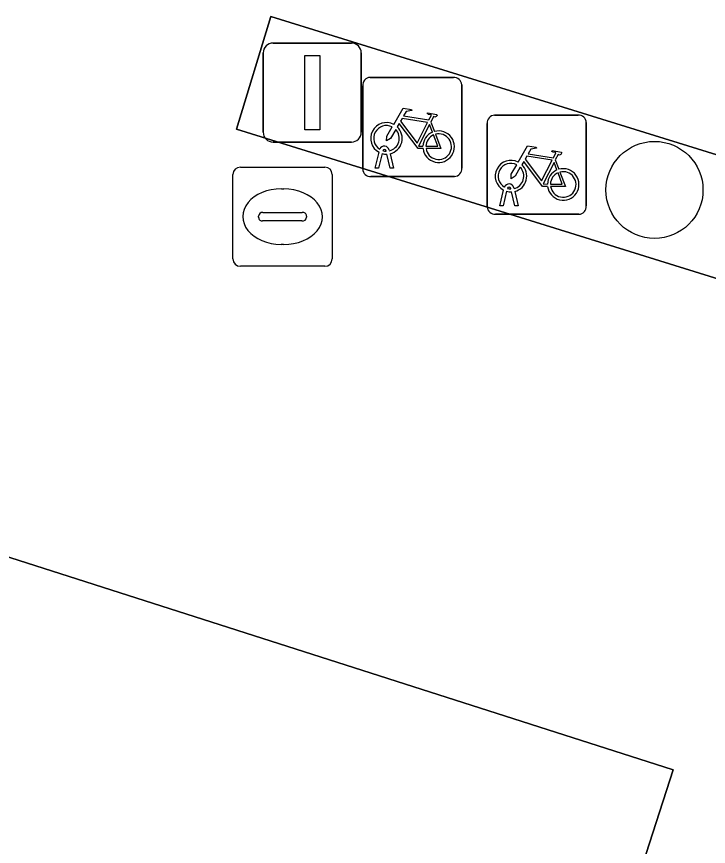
# Model space of a CAD drawing. Extents: x 160675 to 161153, y 383241 to 383714.
# Drawn here: x 161092.96 to 161099.94, y 383453.9 to 383462.27 of the extents above; entities that cross this region are included whole.
import ezdxf

# ---------------------------------------------------------------- set-up
doc = ezdxf.new("R2010")
doc.units = 0
for name, color, linetype in [('IMGEO_Boom', 7, 'Continuous'), ('IMGEO_Fietsenrek', 7, 'Continuous'), ('IMGEO_Kolk', 7, 'Continuous'), ('IMGEO_Lichtmast', 7, 'Continuous'), ('IMGEO_Pand', 7, 'Continuous'), ('IMGEO_Verkeerseiland_open', 7, 'Continuous'), ('IMGEO_Voetgangersgebied_open', 7, 'Continuous')]:
    doc.layers.add(name, color=color, linetype=linetype)

msp = doc.modelspace()

# ---------------------------------------------------------------- linework, layer by layer
at = {"layer": 'IMGEO_Boom'}
msp.add_circle((161099.396, 383460.526), 0.4892, dxfattribs=at)
at = {"layer": 'IMGEO_Fietsenrek'}
for p, q in [((161096.5279, 383461.6605), (161097.3688, 383461.6605)), ((161097.3688, 383461.6605), (161096.5279, 383461.6605)), ((161096.4535, 383460.7359), (161096.4535, 383461.5768)), ((161096.4535, 383461.5768), (161096.4535, 383460.7359)), ((161097.4525, 383461.5861), (161097.4525, 383460.7452)), ((161097.4525, 383460.7452), (161097.4525, 383461.5861)), ((161097.7839, 383461.2795), (161098.6248, 383461.2795)), ((161098.6248, 383461.2795), (161097.7839, 383461.2795)), ((161097.1402, 383461.2102), (161097.1765, 383461.115)), ((161097.7095, 383460.3549), (161097.7095, 383461.1958)), ((161097.7095, 383461.1958), (161097.7095, 383460.3549)), ((161098.7085, 383461.2051), (161098.7085, 383460.3642)), ((161098.7085, 383460.3642), (161098.7085, 383461.2051)), ((161096.5805, 383460.7453), (161096.6188, 383460.9053)), ((161096.6909, 383460.9169), (161096.6899, 383460.9212)), ((161096.7216, 383460.9284), (161096.7234, 383460.9205)), ((161096.6492, 383460.8931), (161096.6139, 383460.7453)), ((161096.732, 383460.7453), (161096.6981, 383460.887)), ((161096.7304, 383460.8913), (161096.7654, 383460.7453)), ((161098.3962, 383460.8292), (161098.4325, 383460.734)), ((161096.6139, 383460.7453), (161096.5805, 383460.7453)), ((161096.7654, 383460.7453), (161096.732, 383460.7453)), ((161097.3781, 383460.6615), (161096.5372, 383460.6615)), ((161096.5372, 383460.6615), (161097.3781, 383460.6615)), ((161097.8365, 383460.3643), (161097.8748, 383460.5243)), ((161097.9052, 383460.5121), (161097.8699, 383460.3643)), ((161097.9469, 383460.5359), (161097.9459, 383460.5402)), ((161097.988, 383460.3643), (161097.9541, 383460.506)), ((161097.9776, 383460.5474), (161097.9794, 383460.5395)), ((161097.9864, 383460.5103), (161098.0214, 383460.3643)), ((161097.8699, 383460.3643), (161097.8365, 383460.3643)), ((161098.0214, 383460.3643), (161097.988, 383460.3643)), ((161098.6341, 383460.2805), (161097.7932, 383460.2805)), ((161097.7932, 383460.2805), (161098.6341, 383460.2805))]:
    msp.add_line(p, q, dxfattribs=at)
for points in [[(161096.7661, 383461.1872), (161096.8608, 383461.3507), (161096.947, 383461.3369), (161096.9487, 383461.3282), (161096.8926, 383461.3173), (161096.8664, 383461.272), (161097.1216, 383461.2312)], [(161097.1087, 383461.206), (161096.8519, 383461.247), (161096.8352, 383461.2182), (161097.0022, 383460.9979), (161097.1087, 383461.206)], [(161097.1216, 383461.2312), (161097.1466, 383461.28), (161097.1415, 383461.284), (161097.1183, 383461.2877), (161097.1056, 383461.2952), (161097.1046, 383461.2983), (161097.1068, 383461.3029), (161097.2016, 383461.2878), (161097.2039, 383461.2775), (161097.1945, 383461.2651), (161097.1821, 383461.2587), (161097.1676, 383461.2649), (161097.1402, 383461.2102)], [(161096.7868, 383461.1347), (161096.7352, 383461.0455), (161096.6953, 383461.0195), (161096.6965, 383461.067), (161096.751, 383461.1612)], [(161097.0618, 383460.9425), (161097.0121, 383460.9426), (161096.8214, 383461.1943), (161096.8024, 383461.1615)], [(161097.1567, 383461.108), (161097.1274, 383461.1848), (161097.018, 383460.9667), (161097.0607, 383460.9666)], [(161097.0907, 383460.9665), (161097.2106, 383460.9663), (161097.1674, 383461.0799)], [(161097.1872, 383461.0868), (161097.2422, 383460.9422), (161097.0921, 383460.9425)], [(161098.0221, 383460.8062), (161098.1168, 383460.9697), (161098.203, 383460.9559), (161098.2047, 383460.9472), (161098.1486, 383460.9363), (161098.1224, 383460.891), (161098.3776, 383460.8502)], [(161098.3776, 383460.8502), (161098.4026, 383460.899), (161098.3975, 383460.903), (161098.3743, 383460.9067), (161098.3616, 383460.9142), (161098.3606, 383460.9173), (161098.3628, 383460.9219), (161098.4576, 383460.9068), (161098.4599, 383460.8965), (161098.4505, 383460.8841), (161098.4381, 383460.8777), (161098.4236, 383460.8839), (161098.3962, 383460.8292)], [(161098.3178, 383460.5615), (161098.2681, 383460.5616), (161098.0774, 383460.8133), (161098.0584, 383460.7805)], [(161098.3647, 383460.825), (161098.1079, 383460.866), (161098.0912, 383460.8372), (161098.2582, 383460.6169), (161098.3647, 383460.825)], [(161098.0428, 383460.7537), (161097.9912, 383460.6645), (161097.9513, 383460.6385), (161097.9525, 383460.686), (161098.007, 383460.7802)], [(161098.4127, 383460.727), (161098.3834, 383460.8038), (161098.274, 383460.5857), (161098.3167, 383460.5856)], [(161098.3467, 383460.5855), (161098.4666, 383460.5853), (161098.4234, 383460.6989)], [(161098.4432, 383460.7058), (161098.4982, 383460.5612), (161098.3481, 383460.5615)]]:
    msp.add_lwpolyline(points, dxfattribs=at)
for centre, radius, start, end in [((161096.5312, 383461.5826), 0.0779, 92.4484, 184.28452), ((161096.5312, 383461.5826), 0.0779, 92.4484, 184.28452), ((161097.3746, 383461.5828), 0.0779, 2.4484, 94.28452), ((161097.3746, 383461.5828), 0.0779, 2.4484, 94.28452), ((161097.7872, 383461.2016), 0.0779, 92.4484, 184.28452), ((161097.7872, 383461.2016), 0.0779, 92.4484, 184.28452), ((161098.6306, 383461.2018), 0.0779, 2.4484, 94.28452), ((161098.6306, 383461.2018), 0.0779, 2.4484, 94.28452), ((161096.6931, 383461.0459), 0.159, 62.67661, 242.13685), ((161096.6931, 383461.0459), 0.129, 63.31916, 238.90302), ((161096.6931, 383461.0459), 0.159, 283.5766, 46.60424), ((161096.6931, 383461.0459), 0.129, 283.60429, 43.43025), ((161097.2197, 383460.9619), 0.159, 113.3408, 178.32165), ((161097.2197, 383460.9619), 0.159, 187.0065, 105.77075), ((161097.2197, 383460.9619), 0.129, 113.92302, 177.95563), ((161097.2197, 383460.9619), 0.129, 188.67146, 104.58832), ((161096.6729, 383460.9173), 0.0499, 12.8025, 158.69338), ((161096.6729, 383460.9173), 0.0174, 12.8025, 163.45023), ((161096.6931, 383461.0459), 0.129, 253.41502, 269.02044), ((161096.6931, 383461.0459), 0.159, 253.99666, 271.78671), ((161097.9491, 383460.6649), 0.159, 62.67661, 242.13685), ((161096.5314, 383460.7392), 0.0779, 182.4484, 274.28452), ((161096.5314, 383460.7392), 0.0779, 182.4484, 274.28452), ((161097.3748, 383460.7394), 0.0779, 272.4484, 4.28452), ((161097.3748, 383460.7394), 0.0779, 272.4484, 4.28452), ((161097.9491, 383460.6649), 0.129, 63.31916, 238.90302), ((161097.9491, 383460.6649), 0.129, 283.60429, 43.43025), ((161097.9491, 383460.6649), 0.159, 283.5766, 46.60424), ((161098.4757, 383460.5809), 0.159, 187.0065, 105.77075), ((161098.4757, 383460.5809), 0.159, 113.3408, 178.32165), ((161098.4757, 383460.5809), 0.129, 113.92302, 177.95563), ((161098.4757, 383460.5809), 0.129, 188.67146, 104.58832), ((161097.9289, 383460.5363), 0.0499, 12.8025, 158.69338), ((161097.9491, 383460.6649), 0.159, 253.99666, 271.78671), ((161097.9289, 383460.5363), 0.0174, 12.8025, 163.45023), ((161097.9491, 383460.6649), 0.129, 253.41502, 269.02044), ((161097.7874, 383460.3582), 0.0779, 182.4484, 274.28452), ((161097.7874, 383460.3582), 0.0779, 182.4484, 274.28452), ((161098.6308, 383460.3584), 0.0779, 272.4484, 4.28452), ((161098.6308, 383460.3584), 0.0779, 272.4484, 4.28452)]:
    msp.add_arc(centre, radius, start, end, dxfattribs=at)
at = {"layer": 'IMGEO_Kolk'}
for p, q in [((161095.2199, 383460.7565), (161096.0721, 383460.7565)), ((161095.1455, 383459.8299), (161095.1455, 383460.6821)), ((161096.1465, 383460.6821), (161096.1465, 383459.8299)), ((161095.6335, 383460.5357), (161095.6585, 383460.5357)), ((161095.4039, 383460.2499), (161095.4039, 383460.2621)), ((161095.447, 383460.2993), (161095.8449, 383460.2993)), ((161095.888, 383460.2621), (161095.888, 383460.2499)), ((161095.8415, 383460.2127), (161095.4436, 383460.2127)), ((161095.6555, 383459.9763), (161095.6306, 383459.9763)), ((161096.0721, 383459.7555), (161095.2199, 383459.7555))]:
    msp.add_line(p, q, dxfattribs=at)
for points in [[(161095.2199, 383460.7565), (161096.0721, 383460.7565)], [(161095.1455, 383459.8299), (161095.1455, 383460.6821)], [(161096.1465, 383460.6821), (161096.1465, 383459.8299)], [(161096.0721, 383459.7555), (161095.2199, 383459.7555)]]:
    msp.add_lwpolyline(points, dxfattribs=at)
for centre, radius, start, end in [((161095.222, 383460.68), 0.0765, 91.55205, 178.44795), ((161095.222, 383460.68), 0.0765, 91.55205, 178.44795), ((161096.07, 383460.68), 0.0765, 1.55205, 88.44795), ((161096.07, 383460.68), 0.0765, 1.55205, 88.44795), ((161095.4441, 383460.2591), 0.0403, 85.87752, 175.75265), ((161095.4406, 383460.2492), 0.0366, 178.93798, 274.71019), ((161095.8454, 383460.2555), 0.043, 264.86636, 352.45326), ((161095.8494, 383460.2609), 0.0386, 1.73085, 96.63898), ((161095.222, 383459.832), 0.0765, 181.55205, 268.44795), ((161095.222, 383459.832), 0.0765, 181.55205, 268.44795), ((161096.07, 383459.832), 0.0765, 271.55205, 358.44795), ((161096.07, 383459.832), 0.0765, 271.55205, 358.44795)]:
    msp.add_arc(centre, radius, start, end, dxfattribs=at)
for centre, major_axis, ratio, start_param, end_param in [((161095.632, 383460.256), (-0.3872, 0.002), 0.722429, 4.712389, 7.853982), ((161095.657, 383460.256), (-0.3901, 0.002), 0.717154, 1.570796, 4.712389)]:
    msp.add_ellipse(centre, major_axis=major_axis, ratio=ratio, start_param=start_param, end_param=end_param, dxfattribs=at)
at = {"layer": 'IMGEO_Lichtmast'}
for p, q in [((161095.5501, 383462.0075), (161096.3399, 383462.0075)), ((161096.3399, 383462.0075), (161095.5501, 383462.0075)), ((161095.4501, 383461.1085), (161095.4501, 383461.9075)), ((161095.4501, 383461.9075), (161095.4501, 383461.1085)), ((161096.4399, 383461.9075), (161096.4399, 383461.1085)), ((161096.4399, 383461.1085), (161096.4399, 383461.9075)), ((161096.3399, 383461.0085), (161095.5501, 383461.0085)), ((161095.5501, 383461.0085), (161096.3399, 383461.0085))]:
    msp.add_line(p, q, dxfattribs=at)
msp.add_lwpolyline([(161095.87, 383461.883), (161096.02, 383461.883), (161096.02, 383461.133), (161095.87, 383461.133), (161095.87, 383461.883)], dxfattribs=at)
for centre, start, end in [((161095.5501, 383461.9075), 90, 180), ((161095.5501, 383461.9075), 90, 180), ((161096.3399, 383461.9075), 0, 90), ((161096.3399, 383461.9075), 360, 90), ((161095.5501, 383461.1085), 180, 270), ((161095.5501, 383461.1085), 180, 270), ((161096.3399, 383461.1085), 270, 0), ((161096.3399, 383461.1085), 270, 0)]:
    msp.add_arc(centre, 0.1, start, end, dxfattribs=at)
at = {"layer": 'IMGEO_Pand'}
msp.add_lwpolyline([(161098.673, 383403.152), (161100.551, 383409.232), (161100.985, 383409.109), (161101.21, 383409.861), (161100.856, 383410.009), (161102.732, 383416.074), (161103.16, 383415.943), (161103.401, 383416.705), (161102.967, 383416.821), (161104.941, 383422.915), (161105.36, 383422.788), (161105.608, 383423.569), (161105.231, 383423.695), (161107.256, 383429.745), (161107.589, 383430.789), (161107.493, 383430.819), (161113.247, 383448.803), (161099.14, 383453.302), (161099.585, 383454.678), (161092.303, 383457.008)], dxfattribs=at)
at = {"layer": 'IMGEO_Verkeerseiland_open'}
msp.add_lwpolyline([(161115.812, 383454.721), (161116.173, 383455.871), (161095.529, 383462.274), (161095.181, 383461.137)], close=True, dxfattribs=at)
at = {"layer": 'IMGEO_Voetgangersgebied_open'}
msp.add_lwpolyline([(161095.181, 383461.137), (161095.529, 383462.274), (161116.173, 383455.871), (161115.812, 383454.721)], close=True, dxfattribs=at)
msp.add_lwpolyline([(161092.303, 383457.008), (161099.585, 383454.678), (161099.14, 383453.302), (161113.247, 383448.803), (161107.493, 383430.819), (161107.589, 383430.789), (161107.256, 383429.745), (161105.231, 383423.695), (161105.608, 383423.569), (161105.36, 383422.788), (161104.941, 383422.915), (161102.967, 383416.821), (161103.401, 383416.705), (161103.16, 383415.943), (161102.732, 383416.074), (161100.856, 383410.009), (161101.21, 383409.861), (161100.985, 383409.109), (161100.551, 383409.232), (161098.673, 383403.152)], dxfattribs=at)

doc.saveas('drawing.dxf')
